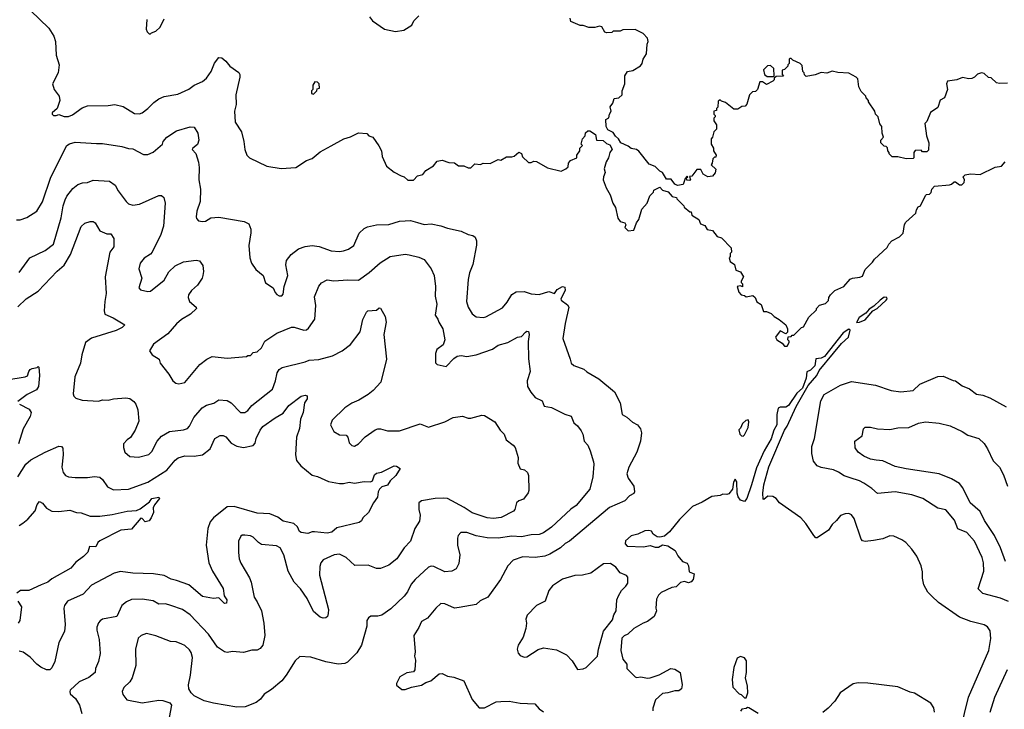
# Model space of a CAD drawing. Extents: x 1678431 to 1860718, y 384618 to 522882.
# Tile 430 of 473: x 1826359 to 1833552, y 461836 to 466874. Entities that reach past the tile are written whole.
import ezdxf

# ---------------------------------------------------------------- set-up
doc = ezdxf.new("R2010")
doc.units = 0

msp = doc.modelspace()

# ---------------------------------------------------------------- linework, layer by layer
at = {"layer": '0CON10XD'}
for points in [[(1826438.3, 466941.7), (1826572.3, 466812.3), (1826608.8, 466755), (1826620, 466715), (1826626.2, 466615), (1826646.7, 466545), (1826640, 466485), (1826598.8, 466405), (1826612, 466365), (1826648, 466315), (1826652, 466285), (1826633.3, 466225), (1826597.5, 466195), (1826596.7, 466185), (1826607.5, 466175), (1826625, 466173.5), (1826645, 466182.5), (1826685, 466166.5), (1826715, 466167.8), (1826745, 466179.4), (1826815, 466229.4), (1826854.5, 466245.5), (1827005, 466248.6), (1827055, 466255.6), (1827115, 466240.8), (1827199.1, 466189.1), (1827235, 466187.1), (1827255, 466194.3), (1827295, 466224.3), (1827339.8, 466270.2), (1827375, 466295.7), (1827415, 466312.5), (1827515, 466330.8), (1827595, 466367.1)], [(1827287.5, 466875), (1827282.5, 466805), (1827290, 466785), (1827305, 466770), (1827315, 466770)], [(1827315, 466770), (1827321.7, 466778.3), (1827355, 466790), (1827385, 466820), (1827415, 466880)], [(1828915.8, 466895.8), (1828935.9, 466865.9), (1829023.9, 466803.9), (1829105, 466788.8), (1829165, 466796.7), (1829225, 466833.3), (1829237.5, 466865), (1829275, 466902.5)], [(1832775, 465872.5), (1832731.7, 465871.7), (1832710, 465895), (1832710, 465905), (1832700, 465915), (1832698.3, 465938.3), (1832688.3, 465948.3), (1832675, 465950), (1832650, 465975), (1832650, 465995), (1832670, 466015), (1832660, 466045), (1832657.5, 466095), (1832643, 466113), (1832630, 466165), (1832610, 466185), (1832607, 466207), (1832560, 466275), (1832560, 466285), (1832543, 466303), (1832540, 466315), (1832505, 466350), (1832490, 466385), (1832481.7, 466441.7), (1832470, 466455), (1832415, 466482.5), (1832335, 466487.5), (1832295, 466497.5), (1832255, 466482.5), (1832215, 466487.5), (1832169.3, 466470.7), (1832105, 466460), (1832091.7, 466471.7), (1832090, 466485), (1832080, 466495), (1832075, 466540), (1832060, 466555), (1832007.5, 466577.5), (1831995, 466590), (1831985, 466590), (1831980, 466585), (1831980, 466555), (1831970, 466545), (1831970, 466535), (1831945, 466510), (1831930, 466505), (1831930, 466475), (1831938.3, 466461.7), (1831885, 466460), (1831871.7, 466448.3), (1831870, 466435), (1831860, 466425), (1831815, 466400), (1831785, 466420), (1831765, 466420), (1831750, 466365), (1831735, 466350), (1831711.7, 466348.3), (1831690, 466325), (1831671.7, 466258.3), (1831658.3, 466241.7), (1831635, 466240), (1831605, 466220), (1831575, 466220), (1831515, 466270), (1831485, 466280), (1831475, 466290), (1831461.7, 466278.3), (1831460, 466235), (1831450, 466225), (1831448.3, 466211.7), (1831430, 466205), (1831430, 466185), (1831440, 466175), (1831440, 466165), (1831430, 466155), (1831430, 466135), (1831450, 466105), (1831450, 466075), (1831430, 466055), (1831420, 466015), (1831410, 466005), (1831410, 465965), (1831427.5, 465935), (1831427.5, 465915), (1831447.5, 465885), (1831445, 465870), (1831435, 465870), (1831421.7, 465858.3), (1831417.5, 465825), (1831410, 465815), (1831443.3, 465783.3), (1831439.2, 465755), (1831419.5, 465730.5), (1831387.1, 465727.1), (1831352.5, 465745), (1831335, 465780), (1831305, 465780), (1831268.3, 465731.7), (1831251.7, 465728.3), (1831260, 465705), (1831255, 465700), (1831231.7, 465701.7), (1831230, 465720), (1831240, 465725), (1831235, 465730), (1831220, 465715), (1831205, 465670), (1831165, 465663.3), (1831145, 465672.5), (1831118.8, 465708.8), (1831085, 465710), (1831055, 465757.5), (1831035, 465767.5), (1831000.5, 465800.5), (1830958.3, 465818.3), (1830883, 465913), (1830865, 465926.7), (1830825, 465933.3), (1830805, 465950), (1830750, 465975), (1830734.1, 466004.1), (1830712.3, 466022.3), (1830695, 466050), (1830655, 466070), (1830643.3, 466095), (1830640, 466145), (1830661.7, 466158.3), (1830667.5, 466185), (1830680, 466205), (1830673, 466237), (1830692.5, 466265), (1830701.7, 466298.3), (1830735, 466302.5), (1830760, 466325), (1830760, 466355), (1830780, 466405), (1830780, 466465), (1830800, 466495), (1830837, 466503), (1830895, 466537.5), (1830907.5, 466555), (1830912.5, 466585), (1830937.5, 466625), (1830942.5, 466695), (1830950, 466715), (1830945, 466740), (1830913, 466773), (1830855, 466802.5), (1830765, 466800), (1830745, 466790), (1830695, 466790), (1830685, 466780), (1830648.3, 466778.3), (1830633.6, 466783.6), (1830611.7, 466821.7), (1830595, 466827.5), (1830561.7, 466818.3), (1830517, 466817), (1830475, 466832.5), (1830453, 466833), (1830385, 466860), (1830380, 466885)], [(1827595, 466367.1), (1827635, 466395.7), (1827695, 466423.1), (1827725, 466447.5), (1827756.9, 466495), (1827783, 466557), (1827815, 466598), (1827836.7, 466595), (1827865, 466571.2), (1827893.6, 466533.6), (1827959.7, 466489.7), (1827968, 466475), (1827967.5, 466455), (1827939.4, 466325), (1827940, 466255), (1827928.6, 466205), (1827933.8, 466125), (1827978.8, 466055), (1827997.5, 465985), (1828004, 465925), (1828019.2, 465885), (1828039.2, 465865), (1828165, 465803.3), (1828268.3, 465788.3), (1828376.3, 465793.7), (1828455, 465845.7), (1828495, 465860), (1828555, 465909.2), (1828635, 465952.9), (1828727.5, 466005), (1828775, 466018.8), (1828835, 466048.8), (1828895, 466042.5), (1828910, 466025), (1828940, 466015), (1828983.6, 465953.6), (1829002.5, 465915), (1829007.5, 465875), (1829040, 465805), (1829095, 465760), (1829145, 465732.5), (1829167, 465727), (1829195, 465702.5), (1829237, 465703), (1829265, 465732.5), (1829305, 465742.5), (1829327, 465773), (1829383, 465807), (1829408.3, 465841.7), (1829445, 465847.5), (1829495, 465830), (1829535, 465827.5), (1829565, 465807.5), (1829603, 465807), (1829635, 465792.5), (1829655, 465792.5), (1829685, 465820), (1829725, 465817.5), (1829745, 465826.7), (1829795, 465822.5), (1829855, 465852.5), (1829875, 465847.5), (1829915, 465872.5), (1829955, 465872.5), (1829971.7, 465878.3), (1830005, 465906.2), (1830025, 465897.5), (1830031.2, 465871.2), (1830075, 465830), (1830095, 465830), (1830115, 465840), (1830135, 465837.5), (1830215, 465792.5), (1830315, 465767.5), (1830350, 465785), (1830365, 465800), (1830367.5, 465825), (1830383.6, 465846.4), (1830430, 465865), (1830430, 465885), (1830450, 465915), (1830450, 465935), (1830470, 465955), (1830460, 465965), (1830470, 466005), (1830490, 466025), (1830491.7, 466048.3), (1830508.3, 466061.7), (1830525, 466062.5), (1830566.4, 466036.4), (1830573.3, 465993.3), (1830620.7, 465990.7), (1830645, 465970), (1830669.3, 465959.3), (1830688.3, 465928.3), (1830670, 465905), (1830660, 465865), (1830643, 465837), (1830630, 465785), (1830637, 465757), (1830623, 465727), (1830622.5, 465705), (1830643.3, 465645), (1830672.5, 465595), (1830692.5, 465535), (1830711.7, 465501.7), (1830727.5, 465425), (1830745, 465400), (1830779.3, 465389.3), (1830787.5, 465375), (1830780, 465355), (1830805, 465332.5), (1830845, 465337.5), (1830865, 465390), (1830882.5, 465415), (1830905, 465490), (1830942.5, 465535), (1830963, 465587), (1830990, 465615), (1830991.7, 465628.3), (1831035, 465650), (1831055, 465630), (1831097, 465617), (1831125, 465582.5), (1831156.4, 465576.4), (1831160, 465565), (1831210, 465515), (1831213.6, 465503.6), (1831255, 465470), (1831265, 465470), (1831270, 465445), (1831320, 465415), (1831333.6, 465383.6), (1831365, 465370), (1831381.7, 465341.7), (1831420, 465335), (1831455, 465290), (1831485, 465280), (1831556.4, 465206.4), (1831560, 465175), (1831550, 465165), (1831550, 465145), (1831542.5, 465135), (1831548.3, 465108.3), (1831580, 465085), (1831590, 465045), (1831625, 465032.5), (1831647.5, 464995), (1831630, 464965), (1831630, 464955), (1831640, 464945), (1831638.3, 464921.7), (1831625, 464930), (1831600, 464925), (1831613, 464883), (1831630, 464865), (1831655, 464860), (1831665, 464850), (1831715, 464860), (1831732.5, 464845), (1831745, 464812.5), (1831775, 464792.5), (1831791.7, 464741.7), (1831815, 464742.5), (1831848.8, 464728.8), (1831870, 464705), (1831907.5, 464685), (1831956.7, 464645), (1831967.5, 464615), (1831967.5, 464592.5), (1831955, 464580), (1831915, 464600), (1831881.2, 464555), (1831890, 464535), (1831930, 464510), (1831945, 464490), (1831965, 464490)], [(1831818.3, 466458.3), (1831865, 466460), (1831870, 466465), (1831868.3, 466518.3), (1831845, 466540), (1831821.7, 466538.3), (1831792.5, 466507.5), (1831800, 466475), (1831818.3, 466458.3)], [(1828505, 466330), (1828530, 466355), (1828531.7, 466368.3), (1828550, 466375), (1828547.5, 466405), (1828535, 466417.5), (1828515, 466420), (1828500, 466395), (1828500, 466365), (1828490, 466355), (1828490, 466335), (1828505, 466330)], [(1833575, 466410), (1833517, 466407), (1833495, 466412.5), (1833455, 466450), (1833435, 466452.5), (1833405, 466480.8), (1833385, 466486.5), (1833355, 466475.7), (1833335, 466453.8), (1833315, 466444), (1833291.7, 466441.7), (1833247, 466453), (1833205, 466433.8), (1833137.5, 466425), (1833130, 466405), (1833136.2, 466365), (1833115.9, 466304.1), (1833083.9, 466286.1), (1833066.4, 466233.6), (1833013.6, 466196.4), (1832985, 466130), (1832970, 466115), (1832982.5, 466025), (1833000, 465975), (1832998.3, 465921.7), (1832985, 465910), (1832955, 465910), (1832945, 465920), (1832901.7, 465918.3), (1832890, 465905), (1832890, 465865), (1832885, 465860), (1832835, 465857.5), (1832775, 465872.5)], [(1826335, 465412.5), (1826363, 465413), (1826411.7, 465428.3), (1826485, 465476.2), (1826525.4, 465544.6), (1826587.4, 465722.6), (1826705, 465954), (1826722.7, 465967.3), (1826765, 465978.5), (1826920.5, 465969.5), (1826965, 465969.2), (1827105, 465948.6), (1827155, 465932.5), (1827185, 465930.8), (1827265, 465890), (1827295, 465890), (1827335, 465906.7), (1827402.5, 465965), (1827407.5, 465985), (1827433.8, 466015), (1827505, 466062.5), (1827605, 466092.5), (1827635, 466090), (1827660, 466045), (1827667.1, 465995), (1827657.6, 465962.4), (1827623.3, 465935), (1827620, 465925), (1827645.5, 465895.5), (1827664.4, 465834.4), (1827670, 465795), (1827668.1, 465705), (1827680, 465635), (1827676.7, 465545), (1827654.3, 465474.3), (1827648, 465435), (1827651.7, 465421.7), (1827665.8, 465405.8), (1827695, 465400), (1827716.8, 465403.2), (1827755, 465426), (1827815, 465432.5), (1827999.7, 465399.7), (1828032.5, 465382.5), (1828048.8, 465345), (1828046.7, 465316.7), (1828032.5, 465225), (1828040, 465135), (1828053.3, 465095), (1828085, 465050), (1828137.5, 465005), (1828155, 464952.5), (1828210, 464915), (1828225, 464880), (1828237, 464867), (1828255, 464857.5), (1828275, 464857.5), (1828285, 464870), (1828292, 464925), (1828318.9, 465005), (1828302.4, 465082.4), (1828309.2, 465115), (1828341.4, 465158.6), (1828395, 465200), (1828445, 465217.9), (1828495, 465224.6), (1828546.5, 465216.5), (1828635, 465184.6), (1828695, 465180.4), (1828725.4, 465184.6), (1828762.2, 465197.8), (1828800, 465225), (1828840, 465315), (1828875, 465348.1), (1828899.4, 465360.6), (1828965, 465375.5), (1829055, 465377.8), (1829135, 465401.1), (1829175, 465405.6), (1829215, 465406.7), (1829265, 465393.1), (1829315, 465378.6), (1829365, 465382.9), (1829435, 465369.4), (1829485, 465350.6), (1829585, 465329.5), (1829635, 465305.6), (1829668.7, 465298.7), (1829685.8, 465285), (1829697.4, 465257.4), (1829696.6, 465226.6), (1829668.5, 465085), (1829644.4, 465025), (1829634.4, 464975), (1829624.2, 464815), (1829636, 464775), (1829665.6, 464725.6), (1829694.5, 464704.5), (1829745, 464698.9), (1829765, 464703.3), (1829885, 464769.5), (1829920.6, 464809.4), (1829955, 464867.5), (1829985, 464886.9), (1830045, 464889.5), (1830095, 464872.5), (1830155, 464867.1), (1830225, 464888.2), (1830265, 464873.1), (1830286.6, 464903.4), (1830325, 464925.6), (1830340.8, 464920.8), (1830342.9, 464895), (1830313.3, 464835), (1830315.5, 464825), (1830361.3, 464791.3), (1830371.1, 464775), (1830343.3, 464655), (1830325.7, 464545), (1830380.8, 464395), (1830386.7, 464365), (1830407.3, 464347.3), (1830480.2, 464320.2), (1830501.8, 464301.8), (1830590.9, 464250.9), (1830703.8, 464155), (1830746, 464076), (1830759.7, 463989.7), (1830795, 463969.2), (1830835, 463934.4), (1830871.2, 463915), (1830894.4, 463884.4), (1830901.4, 463855), (1830894.4, 463795), (1830867.5, 463715), (1830808.5, 463605), (1830793.6, 463555), (1830805, 463524.2), (1830844.3, 463465), (1830850.6, 463425), (1830845, 463412.9), (1830813.8, 463396.2), (1830780.8, 463359.2), (1830668.8, 463311.2), (1830375.9, 463064.1), (1830345, 463046.7), (1830310.8, 463015), (1830231.2, 462968.8), (1830195, 462954.6), (1830125, 462944.4), (1830035, 462950), (1829964.6, 462925.4), (1829924, 462885), (1829871.9, 462785), (1829780, 462655), (1829722.2, 462627.8), (1829695, 462601.1), (1829568.6, 462578.6), (1829535, 462574.2), (1829465, 462605.7), (1829435, 462609.2), (1829398, 462575), (1829337.9, 462502.1), (1829293.8, 462476.2), (1829276.2, 462433.8), (1829238.8, 462375), (1829248, 462255), (1829243.8, 462225), (1829251.2, 462195), (1829246, 462124), (1829235, 462110), (1829188.3, 462101.7), (1829135.8, 462074.2), (1829111.2, 462025), (1829112.3, 462012.3), (1829150.5, 461980.5), (1829175, 461981.2), (1829221.7, 461998.3), (1829295, 462012.5), (1829325, 462031.2), (1829363.3, 462045), (1829423.8, 462095), (1829445, 462096.9), (1829485, 462077.5), (1829529.7, 462069.7), (1829603.2, 462043.2), (1829665, 461906.2), (1829716.1, 461846.1), (1829755, 461846), (1829840, 461890), (1829873.4, 461893.4), (1829935, 461894.4), (1830015, 461881.4), (1830122.5, 461875), (1830155, 461838.8), (1830185, 461817.5)], [(1831965, 464490), (1831980, 464515), (1831980, 464525), (1831970, 464535), (1831971.7, 464558.3), (1831995, 464560), (1832001.7, 464568.3), (1832015, 464570), (1832070, 464625), (1832085, 464630), (1832125, 464700), (1832180, 464755), (1832180, 464765), (1832201.7, 464788.3), (1832245, 464800), (1832267, 464823), (1832270, 464845), (1832282.5, 464865), (1832313.6, 464896.4), (1832380, 464925), (1832425, 464977.5), (1832443.6, 464986.4), (1832497.5, 464992.5), (1832515, 465000), (1832535, 465050), (1832588.3, 465101.7), (1832602.5, 465125), (1832695, 465210), (1832707.5, 465235), (1832730.7, 465259.3), (1832785, 465287.5), (1832812.5, 465315), (1832823, 465377), (1832832.5, 465395), (1832905, 465460), (1832910, 465485), (1832923.6, 465506.4), (1832940, 465515), (1832975, 465590), (1832983, 465597), (1833005, 465600), (1833018.3, 465611.7), (1833023, 465637), (1833041.7, 465658.3), (1833151.7, 465668.3), (1833167, 465673), (1833185, 465690), (1833195, 465690), (1833225, 465667.5), (1833241.7, 465668.3), (1833257.5, 465685), (1833260, 465705), (1833250, 465725), (1833265, 465740), (1833305, 465747.5), (1833375, 465742.5), (1833485, 465797.5), (1833530, 465805), (1833557.5, 465835)], [(1826355, 465027.5), (1826434, 465135), (1826545, 465187.5), (1826605.3, 465234.7), (1826662.6, 465427.4), (1826677.5, 465515), (1826691.7, 465558.3), (1826704.7, 465585.3), (1826748.5, 465641.5), (1826785, 465670), (1826817.9, 465682.1), (1826855.4, 465684.6), (1826895, 465701.4), (1827015, 465693.8), (1827057.5, 465665), (1827079.4, 465625), (1827138.1, 465545), (1827155, 465530), (1827185, 465518.9), (1827235, 465525.5), (1827375, 465590), (1827395, 465588.8), (1827411.2, 465575), (1827422.9, 465535), (1827410.6, 465365), (1827391.5, 465305), (1827328.1, 465175), (1827315, 465160), (1827269.1, 465130.9), (1827240.6, 465095), (1827229.4, 465055), (1827251.4, 464985), (1827229.2, 464915), (1827241.5, 464901.5), (1827295, 464888.8), (1827315, 464890.5), (1827415, 464970), (1827448.6, 465031.4), (1827495, 465075.6), (1827555, 465104.2), (1827648.3, 465118.3), (1827673.6, 465113.6), (1827698.3, 465078.3), (1827702, 465035), (1827697.5, 465005), (1827692.9, 464985), (1827658.6, 464935), (1827613.3, 464896.7), (1827591.5, 464865), (1827589.4, 464845), (1827599.4, 464815), (1827647.5, 464775), (1827650.8, 464765), (1827607.3, 464722.7), (1827542.5, 464685), (1827505, 464652.5), (1827440.9, 464579.1), (1827335.8, 464504.2), (1827306.7, 464455), (1827326.7, 464425), (1827377.5, 464395), (1827385.8, 464365), (1827448, 464285), (1827478.8, 464235), (1827498.8, 464218.8), (1827522.7, 464212.7), (1827565, 464222.9), (1827675, 464355.7), (1827726.4, 464393.6), (1827765, 464412.9), (1827875, 464402.5), (1828015, 464412.5), (1828025, 464420), (1828045, 464420), (1828065, 464442.5), (1828095, 464447.5), (1828125, 464477.5), (1828151.2, 464525), (1828238.8, 464585), (1828345, 464626.7), (1828365, 464626.7), (1828435.9, 464605.9), (1828455, 464608), (1828468.9, 464621.1), (1828514.2, 464685.8), (1828522.9, 464785), (1828511.7, 464848.3), (1828545, 464927.5), (1828565, 464952.5), (1828606.2, 464973.8), (1828655, 464966), (1828756.8, 464973.2), (1828835, 464970.6), (1828913.1, 465026.9), (1828991.7, 465098.3), (1829065.8, 465144.2), (1829175, 465161.4), (1829205, 465157.5), (1829275, 465140), (1829315, 465122.5), (1829364.4, 465054.4), (1829387.5, 465005), (1829397.8, 464925), (1829394.4, 464855), (1829406.7, 464795), (1829394.2, 464715), (1829415, 464686.7), (1829420.8, 464665), (1829450, 464615), (1829465.8, 464535), (1829451.7, 464498.3), (1829406.7, 464465), (1829396.2, 464435), (1829396.4, 464366.4), (1829410, 464355), (1829475, 464340), (1829530.3, 464399.7), (1829554.2, 464415.8), (1829585, 464420), (1829625, 464414), (1829695, 464426), (1829814.1, 464465.9), (1829853.5, 464496.5), (1829925, 464515.8), (1829995, 464554), (1830025, 464560), (1830055, 464591.4), (1830065, 464598.1), (1830075, 464596), (1830080, 464575), (1830074.2, 464524.2), (1830075.8, 464395.8), (1830088, 464305), (1830066.7, 464235), (1830068.6, 464195), (1830092.8, 464152.8), (1830125.8, 464115), (1830175, 464088.6), (1830191.1, 464051.1), (1830245, 464040), (1830342.1, 463992.1), (1830387.1, 463977.1), (1830407.7, 463927.7), (1830435, 463906.7), (1830460.3, 463870.3), (1830474, 463845), (1830482, 463795), (1830509.2, 463765), (1830526.2, 463725), (1830552, 463645), (1830552.3, 463627.7), (1830545.8, 463535), (1830524.3, 463445), (1830424.4, 463325), (1830385, 463298.1), (1830243.1, 463166.9), (1830185, 463125.4), (1830155, 463113.8), (1830095, 463110.4), (1830025, 463096.1), (1829955, 463101.8), (1829855, 463086.1), (1829775, 463087.9), (1829693.3, 463103.3), (1829625, 463128.2), (1829582.8, 463127.2), (1829562.5, 463105), (1829557.1, 463085), (1829557.1, 463035), (1829573.3, 462965), (1829567.8, 462902.2), (1829548, 462862), (1829516, 462844), (1829465, 462839.2), (1829385, 462879.4), (1829365, 462881.1), (1829345, 462873.1), (1829249.2, 462785), (1829220.2, 462749.8), (1829192.9, 462695), (1829168.2, 462661.8), (1829070.2, 462569.8), (1829005, 462524.4), (1828975, 462516.9), (1828925, 462516), (1828906.7, 462505), (1828896, 462485), (1828894.1, 462444.1), (1828855, 462303.3), (1828822.8, 462247.2), (1828755, 462180), (1828735, 462170.8), (1828685, 462166), (1828595, 462183.1), (1828485, 462217.1), (1828405, 462222), (1828370.5, 462189.5), (1828305.7, 462085), (1828274.2, 462045), (1828198.9, 461981.1), (1828145, 461945.7), (1828119.1, 461910.9), (1828086, 461885), (1828006.2, 461853.8), (1827945, 461852.1), (1827775, 461880.5), (1827707.8, 461897.8), (1827633.8, 461935), (1827612, 461955), (1827594.3, 461985), (1827591.4, 462015), (1827606.7, 462085), (1827622.2, 462215), (1827611.7, 462251.7), (1827599.4, 462269.4), (1827565, 462302.5), (1827545, 462312.2), (1827502.3, 462327.7), (1827460.3, 462330.3), (1827355, 462372.5), (1827285, 462388.8), (1827245.8, 462374.2), (1827223.8, 462355), (1827205.8, 462275), (1827206.9, 462155), (1827180, 462065), (1827165, 462037.5), (1827119.2, 461995), (1827107.5, 461965), (1827112, 461945), (1827142.5, 461905), (1827255, 461882.5), (1827375, 461901.4), (1827405, 461899.4), (1827455, 461883.3), (1827468, 461865), (1827451.9, 461775)], [(1826345, 464775.6), (1826405.7, 464835), (1826495, 464890.6), (1826634, 465036), (1826685, 465081.4), (1826730.3, 465159.7), (1826807.7, 465362.3), (1826835, 465387.8), (1826875, 465398.9), (1826895, 465399.2), (1826910.6, 465390.6), (1826945, 465331.2), (1826995, 465310.8), (1827025, 465310), (1827046.2, 465275), (1827046, 465215), (1827018.9, 465175), (1826984.6, 464995), (1826992.1, 464875), (1826980.5, 464815), (1826976.2, 464746.2), (1826982.5, 464722.5), (1827043.3, 464695), (1827127.5, 464645), (1827108.8, 464625), (1827065, 464604.5), (1826885, 464548.5), (1826840.6, 464515), (1826812.9, 464425), (1826802.9, 464365), (1826761.1, 464265), (1826750.5, 464140.5), (1826753.9, 464123.9), (1826769.3, 464109.3), (1826815, 464094), (1826935, 464087.5), (1826965, 464096), (1827005.8, 464094.2), (1827045, 464104), (1827135, 464112), (1827165, 464106.2), (1827193.9, 464083.9), (1827208.8, 464065), (1827223.3, 464025), (1827229.1, 463940.9), (1827203.8, 463875), (1827167.7, 463822.3), (1827143.3, 463805), (1827117.5, 463775), (1827118.8, 463748.8), (1827126.7, 463715), (1827165, 463684), (1827227.7, 463677.7), (1827301.7, 463698.3), (1827325, 463719.2), (1827364.7, 463795.3), (1827395, 463831.5), (1827454.1, 463865.9), (1827555, 463877.5), (1827585, 463887.1), (1827600.5, 463905), (1827632, 463968), (1827691.9, 464038.1), (1827725, 464058.1), (1827778, 464072), (1827815, 464095.7), (1827875, 464092.9), (1827905, 464074.3), (1827972.5, 464005), (1828005, 464005.5), (1828025, 464019.4), (1828054, 464056), (1828205, 464175.6), (1828227.3, 464235), (1828240, 464295), (1828255, 464319.2), (1828277.6, 464332.4), (1828445, 464375.7), (1828473.6, 464386.4), (1828545, 464392.5), (1828645, 464418.1), (1828715.3, 464454.7), (1828775, 464500.6), (1828846.5, 464593.5), (1828865.7, 464685), (1828892.5, 464737.5), (1828903.1, 464746.9), (1828965, 464751.4), (1828985, 464768), (1828995, 464766), (1829028.8, 464705), (1829036, 464665), (1829018.8, 464575), (1829039.4, 464395), (1828996.9, 464225), (1828941.9, 464165), (1828905, 464135.6), (1828836.4, 464093.6), (1828785, 464073.1), (1828735, 464039.4), (1828642.4, 463947.6), (1828630.4, 463915), (1828655, 463866.7), (1828695, 463840), (1828745, 463838.9), (1828755.3, 463825.3), (1828765, 463782.5), (1828785, 463762.9), (1828805, 463759.4), (1828833.9, 463776.1), (1828882.4, 463827.6), (1828955, 463877.1), (1828975, 463884.2), (1828995, 463884.2), (1829045, 463869.5), (1829135, 463871.1), (1829285, 463920.7), (1829345, 463897.5), (1829465, 463935.8), (1829525, 463968), (1829595, 463978.6), (1829635, 463963.3), (1829653.9, 463963.9), (1829735, 463986), (1829755, 463983.3), (1829830, 463935), (1829870, 463875), (1829898.8, 463845), (1829913.3, 463805), (1829965, 463766.2), (1829978.8, 463748.8), (1830000, 463675), (1829998, 463635), (1830015, 463592.5), (1830045.9, 463585.9), (1830068.8, 463565), (1830076, 463545), (1830078.8, 463435), (1830073.6, 463416.4), (1830039.3, 463370.7), (1830005, 463360), (1829988, 463345), (1829976.2, 463295), (1829966.9, 463283.1), (1829877.4, 463237.4), (1829820.9, 463230.9), (1829775, 463234.6), (1829665, 463271.5), (1829605, 463310.8), (1829483.3, 463375), (1829455, 463379.6), (1829395, 463375.4), (1829295, 463358.9), (1829276, 463345), (1829274.2, 463335), (1829275.6, 463295.6), (1829285.7, 463255), (1829279.7, 463210.3), (1829245, 463157.5), (1829215, 463063.8), (1829168.6, 463015), (1829114.2, 462935), (1829055, 462889.4), (1828995, 462864), (1828965, 462864.3), (1828905, 462888.5), (1828807.5, 462887.5), (1828745, 462944.4), (1828695, 462969.1), (1828656.2, 462963.8), (1828575, 462927.5), (1828559.2, 462905), (1828551.3, 462878.7), (1828550, 462815), (1828614.2, 462565), (1828613.8, 462535), (1828606.7, 462515), (1828595, 462503.8), (1828575, 462501.2), (1828555, 462510), (1828505, 462551.2), (1828459.4, 462645), (1828411.1, 462715), (1828364.4, 462765), (1828319.4, 462845), (1828287.8, 462965), (1828262, 463015), (1828235, 463030), (1828125, 463040.9), (1828104.1, 463054.1), (1828064.6, 463094.6), (1828045, 463103.5), (1828005, 463108.9), (1827985, 463107.1), (1827975, 463100), (1827956.9, 463065), (1827958.3, 462981.7), (1827963.3, 462935), (1827973.6, 462903.6), (1828037.2, 462797.2), (1828049.4, 462765), (1828072.2, 462655), (1828095, 462621.2), (1828125.6, 462555), (1828142.2, 462465), (1828149.4, 462375), (1828134.4, 462305.6), (1828115, 462280), (1828095, 462267.5), (1828055, 462266.7), (1827995, 462251.1), (1827915, 462258.8), (1827875, 462251.2), (1827855, 462256.2), (1827805, 462288.8), (1827738.9, 462385), (1827605.9, 462525.9), (1827548.8, 462565), (1827463.9, 462593.9), (1827425, 462606.4), (1827375, 462603.3), (1827335, 462629.5), (1827255, 462640.5), (1827175, 462637.8), (1827139.1, 462620.9), (1827106.3, 462593.7), (1827070, 462515), (1826965, 462494.3), (1826946.8, 462483.2), (1826935, 462466.7), (1826923.6, 462436.4), (1826923.5, 462415), (1826941.1, 462345), (1826946.6, 462243.4), (1826935.6, 462185), (1826912.5, 462135), (1826910, 462105), (1826865, 462068.6), (1826795, 462036.7), (1826728.8, 461975), (1826726.2, 461965), (1826729.3, 461949.3), (1826766.2, 461915), (1826797, 461867), (1826814, 461805)], [(1832473, 464663), (1832495, 464663.8), (1832535, 464682), (1832592, 464748), (1832622.5, 464765), (1832688.8, 464825), (1832695.7, 464835), (1832692.5, 464845), (1832675, 464846.2), (1832644.2, 464825.8), (1832599.3, 464780.7), (1832565, 464760), (1832540, 464730), (1832491.7, 464698.3), (1832473, 464663)], [(1833232.5, 461685), (1833288.9, 461925), (1833437.8, 462265), (1833452.7, 462352.7), (1833448.1, 462408.1), (1833428.7, 462438.7), (1833405, 462452.5), (1833306.6, 462476.6), (1833225, 462509.2), (1833071.2, 462615), (1833021.3, 462661.3), (1832992.4, 462692.4), (1832962.9, 462745), (1832954.2, 462795), (1832955, 462840), (1832944, 462885), (1832912, 462955), (1832876.5, 463006.5), (1832831.2, 463055), (1832803.3, 463075), (1832745, 463102), (1832715.9, 463104.1), (1832665, 463082), (1832595, 463068), (1832535, 463062), (1832516.4, 463066.4), (1832505, 463080), (1832455, 463230), (1832435, 463256.7), (1832415, 463266.2), (1832390, 463265), (1832355, 463252.5), (1832326.7, 463215), (1832294.4, 463185.6), (1832266.7, 463145), (1832185, 463087.5), (1832175, 463087.5), (1832160, 463105), (1832103, 463193), (1832064.5, 463234.5), (1831910, 463345), (1831885, 463376.7), (1831861.7, 463391.7), (1831825, 463393.8), (1831795, 463367.5), (1831790, 463370), (1831787.8, 463415), (1831795.9, 463475), (1831832.7, 463607.3), (1831946.4, 463875), (1831965.9, 463905), (1832031.9, 464048.1), (1832118.7, 464201.3), (1832181.5, 464275), (1832198.1, 464311.9), (1832302.9, 464437.1), (1832361.7, 464508.3), (1832414.3, 464555), (1832426.7, 464605), (1832415, 464613.3), (1832374, 464586), (1832237.6, 464412.4), (1832215, 464400.5), (1832175, 464397.5), (1832168.6, 464345), (1832135, 464312.5), (1832108.8, 464301.2), (1832104.4, 464255), (1832077.4, 464182.6), (1832036.7, 464145), (1831975, 464055.5), (1831955, 464044.4), (1831915, 464043.8), (1831900, 464035), (1831891.1, 463988.9), (1831890.8, 463915), (1831868.1, 463875), (1831848.4, 463811.6), (1831797.5, 463725), (1831740.6, 463599.4), (1831705.3, 463475), (1831671.9, 463375), (1831655, 463353.8), (1831623.5, 463363.5), (1831607, 463387), (1831600, 463415), (1831598.3, 463498.3), (1831585, 463517.5), (1831572.5, 463495), (1831566.7, 463445), (1831540.5, 463409.5), (1831525, 463404), (1831495, 463407.1), (1831475, 463398.6), (1831415, 463390.8), (1831345, 463348), (1831275, 463316.7), (1831177.9, 463222.1), (1831105, 463132.5), (1831068.3, 463101.7), (1831035, 463093.3), (1831015, 463096.7), (1830987.5, 463115), (1830975, 463137.5), (1830955, 463143.3), (1830925, 463139.2), (1830875, 463116), (1830825, 463103.3), (1830783.9, 463066.1), (1830782.5, 463045), (1830797, 463027), (1830915, 463023.8), (1830965, 463032.5), (1831000.7, 463020.7), (1831025, 463020), (1831055, 463037.5), (1831095, 463031.2), (1831147.5, 462995), (1831166.4, 462956.4), (1831200, 462915), (1831235, 462902.5), (1831243.8, 462885), (1831250.7, 462840.7), (1831286.7, 462826.7), (1831278.8, 462785), (1831265, 462766.2), (1831245, 462758.8), (1831215, 462770), (1831187.5, 462762.5), (1831155, 462730), (1831123.6, 462726.4), (1831045, 462690), (1831025, 462670), (1831010.7, 462639.3), (1831006.7, 462575), (1831011.2, 462555), (1830995, 462513.3), (1830945, 462476.2), (1830914.1, 462465.9), (1830845, 462426.2), (1830802.5, 462385), (1830775, 462373.3), (1830756.7, 462355), (1830751.2, 462265), (1830765, 462202.5), (1830793.3, 462165), (1830793.3, 462135), (1830855, 462072.5), (1830865, 462067.5), (1830896.2, 462073.8), (1830945, 462064), (1830965, 462065.8), (1831031.7, 462088.3), (1831116.4, 462133.6), (1831145, 462130), (1831183.3, 462105), (1831199.2, 462015), (1831193.3, 461985), (1831175, 461971.2), (1831145, 461971.2), (1831095, 461956.2), (1831055, 461952), (1831003.9, 461906.1), (1830984, 461845), (1830983.8, 461825)], [(1826266.7, 464243.3), (1826400, 464265), (1826416.7, 464273.3), (1826426.4, 464303.6), (1826435, 464317.5), (1826450, 464325), (1826487, 464333), (1826495, 464340), (1826500, 464335), (1826504.2, 464275), (1826495.7, 464195), (1826481.2, 464168.8), (1826415, 464136.7), (1826346.7, 464085)], [(1833582.6, 462622.6), (1833525, 462648.5), (1833395, 462683.1), (1833361.4, 462715), (1833402.2, 462845), (1833400, 462905), (1833389.1, 462945), (1833334.4, 463065), (1833278.2, 463128.2), (1833212.9, 463155), (1833188.2, 463218.2), (1833125, 463294.2), (1833065, 463305.6), (1832956.3, 463376.3), (1832875, 463402.2), (1832755, 463425.5), (1832625, 463412.9), (1832585, 463448.6), (1832525, 463488.1), (1832493.8, 463505), (1832426.6, 463526.6), (1832380.9, 463540.9), (1832339.4, 463569.4), (1832303.3, 463585), (1832215, 463602.5), (1832185, 463614), (1832157.7, 463647.7), (1832145.6, 463705), (1832146.9, 463755), (1832164.2, 463814.2), (1832211.3, 464088.7), (1832235, 464135.8), (1832355, 464202.9), (1832435, 464230), (1832610, 464205), (1832724.3, 464164.3), (1832795, 464155.8), (1832885, 464164.3), (1832935, 464211.8), (1833065, 464266.2), (1833105, 464270), (1833178.1, 464238.1), (1833195, 464235.4), (1833245, 464199.3), (1833297.3, 464177.3), (1833347.6, 464137.6), (1833395, 464130.8), (1833445, 464112.5), (1833566, 464045)], [(1826345.9, 463534.1), (1826405, 463625.8), (1826440.4, 463659.6), (1826544.7, 463715.3), (1826645, 463757.5), (1826665, 463756.2), (1826674.1, 463744.1), (1826676.5, 463695), (1826666.5, 463605), (1826678.1, 463565), (1826693.8, 463543.8), (1826715, 463533.1), (1826765, 463529.5), (1826855, 463530), (1826905, 463536.7), (1826945, 463531.4), (1826965.4, 463515.4), (1827001.7, 463461.7), (1827045, 463440), (1827155, 463445.4), (1827295, 463496.5), (1827435, 463582.1), (1827495, 463655.5), (1827517.4, 463672.6), (1827565, 463688.8), (1827635, 463686.1), (1827695, 463695.6), (1827750.6, 463739.4), (1827785, 463814.3), (1827825, 463835.6), (1827845, 463835.6), (1827865, 463826.7), (1827905, 463781.1), (1827945, 463757.5), (1827995, 463748.5), (1828065, 463764.4), (1828078.8, 463781.2), (1828087.9, 463815), (1828116.2, 463875), (1828135, 463901.5), (1828225, 463965.4), (1828285, 463999.5), (1828325, 464054.4), (1828415, 464123.1), (1828445, 464130.8), (1828458.8, 464125), (1828459.2, 464105), (1828440, 464075), (1828430, 464005), (1828410, 463955), (1828403, 463887), (1828381.5, 463825), (1828373.1, 463695), (1828382.5, 463652.5), (1828412, 463615), (1828495, 463545.7), (1828535, 463537.1), (1828615, 463499.4), (1828695, 463484.4), (1828725, 463484.4), (1828765, 463494.2), (1828805, 463489.2), (1828875, 463500), (1828922.7, 463497.3), (1828936, 463505), (1828951.7, 463548.3), (1828965, 463562), (1829002.1, 463567.9), (1829095, 463613.8), (1829111.7, 463611.7), (1829137.5, 463595), (1829106.9, 463543.1), (1829066.2, 463505), (1829046.6, 463473.4), (1829005, 463460.6), (1828987.1, 463445), (1828977.8, 463425), (1828972.9, 463385), (1828944.6, 463345.4), (1828907, 463273), (1828866.7, 463235), (1828856.4, 463213.6), (1828838.3, 463201.7), (1828675, 463161.4), (1828638.8, 463131.2), (1828605, 463121.5), (1828512.7, 463132.7), (1828495, 463132.9), (1828465, 463121.2), (1828415, 463127.5), (1828402.9, 463135), (1828389.4, 463169.4)], [(1826358.6, 464065), (1826428.8, 464028.8), (1826443.2, 464003.2), (1826435, 463976), (1826385.6, 463885), (1826351.9, 463775)], [(1831645, 463832.5), (1831655, 463840), (1831680, 463895), (1831686.7, 463935), (1831681.7, 463951.7), (1831663, 463947), (1831640, 463925), (1831625, 463890), (1831613, 463877), (1831620, 463845), (1831633, 463833), (1831645, 463832.5)], [(1833561.5, 462915), (1833525, 463015.7), (1833480.4, 463105), (1833407.9, 463215), (1833375, 463280.8), (1833302.9, 463345), (1833247.5, 463455), (1833224.3, 463485), (1833165, 463519.5), (1833077, 463557), (1832835, 463592.3), (1832755, 463610.9), (1832665, 463651.1), (1832615, 463656.4), (1832575, 463662.5), (1832525.3, 463685.3), (1832484.6, 463714.6), (1832461.9, 463745), (1832460, 463795), (1832514.2, 463835), (1832522, 463885), (1832535, 463898), (1832575, 463898.1), (1832624.5, 463884.5), (1832715, 463880), (1832775, 463892.7), (1832855, 463894.4), (1832924.5, 463925.5), (1832975.8, 463935.8), (1833075, 463926.2), (1833155, 463906.9), (1833245, 463865.6), (1833285, 463838.6), (1833365.5, 463815.5), (1833405, 463777.5), (1833429.8, 463739.8), (1833471.3, 463651.3), (1833516, 463605), (1833545, 463550), (1833574.3, 463465)], [(1826355, 463179.4), (1826382, 463195), (1826420, 463225), (1826473.4, 463286.6), (1826487.3, 463332.7), (1826505, 463353.3), (1826525, 463342), (1826556, 463305), (1826594.6, 463284.6), (1826645, 463280.4), (1826725, 463290), (1826775, 463272.7), (1826809.3, 463270.7), (1826875, 463246.9), (1826945, 463246.7), (1827035, 463258), (1827145, 463283.8), (1827212.1, 463287.9), (1827239, 463301), (1827308.1, 463351.9), (1827325, 463375.5), (1827376.4, 463386.4), (1827380, 463375), (1827345, 463330), (1827335, 463307.5), (1827337, 463273), (1827320, 463235), (1827305, 463214), (1827275, 463206.7), (1827255, 463230), (1827245, 463232.5), (1827175, 463152.5), (1827097.5, 463145), (1826943.7, 463066.3), (1826931.2, 463055), (1826915, 463023.3), (1826870, 463025), (1826856.2, 462985), (1826825, 462953.1), (1826768.6, 462911.4), (1826732.4, 462867.6), (1826595, 462789.5), (1826565, 462765.6), (1826515.8, 462745.8), (1826425, 462704.4), (1826365, 462704.4), (1826339.2, 462685)], [(1828389.4, 463169.4), (1828363, 463193), (1828285, 463210.6), (1828245, 463238.5), (1828186.7, 463265), (1828095, 463268.5), (1827925, 463316.5), (1827875, 463314.4), (1827774.1, 463235.9), (1827750, 463205), (1827732.8, 463157.2), (1827720.5, 463035), (1827740, 462905), (1827766.9, 462845), (1827845, 462718.8), (1827853.8, 462665), (1827872, 462635), (1827869.2, 462610.8), (1827855, 462610), (1827815, 462650), (1827774.3, 462644.3), (1827695, 462658.9), (1827596, 462746), (1827504.3, 462775.7), (1827466.9, 462786.9), (1827415, 462814.4), (1827336.4, 462826.4), (1827185, 462830.5), (1827095, 462843.1), (1827050.2, 462829.8), (1826885, 462742.9), (1826823.8, 462676.2), (1826709.2, 462625), (1826685.7, 462595), (1826682.2, 462575), (1826692.5, 462455), (1826685.7, 462405), (1826644.3, 462325), (1826617.1, 462185), (1826595, 462138.8), (1826580, 462125), (1826555, 462124.5), (1826515, 462143.6), (1826485, 462165.5), (1826436.4, 462216.4), (1826385, 462252.7), (1826355, 462260.7)], [(1830435, 462127.5), (1830475, 462132.5), (1830497.9, 462142.1), (1830580, 462225), (1830588, 462275), (1830624.1, 462405.9), (1830689.5, 462490.5), (1830698.8, 462525), (1830716.2, 462555), (1830722.5, 462635), (1830734.2, 462665.8), (1830756.2, 462705), (1830787.5, 462735), (1830801.7, 462758.3), (1830801.7, 462801.7), (1830793, 462813), (1830745, 462833.8), (1830713.9, 462873.9), (1830675, 462900), (1830625, 462897.5), (1830530.5, 462829.5), (1830470, 462815), (1830415, 462812.5), (1830325, 462785.6), (1830252.5, 462737.5), (1830225.7, 462704.3), (1830198.8, 462625), (1830135, 462593.8), (1830065.8, 462524.2), (1830056, 462495), (1830061.2, 462465), (1830056.7, 462425), (1830037.7, 462362.3), (1830025, 462342.5), (1830000, 462305), (1829994, 462276), (1830001.2, 462245), (1830015, 462230), (1830045, 462216.7), (1830065, 462218.8), (1830147.3, 462272.7), (1830185, 462286), (1830280.3, 462270.3), (1830352.7, 462232.7), (1830395, 462190), (1830435, 462127.5)], [(1826346, 462625), (1826373.8, 462585), (1826360, 462485), (1826347.5, 462465)], [(1831665, 461920), (1831677.5, 461955), (1831676.7, 462005), (1831661.2, 462065), (1831668, 462105), (1831669.5, 462189.5), (1831653, 462213), (1831625, 462222), (1831601.5, 462208.5), (1831575, 462140), (1831563.6, 462053.6), (1831568.3, 461998.3), (1831615, 461950), (1831630, 461945), (1831655, 461920), (1831665, 461920)], [(1833448.5, 461815), (1833483.5, 461925), (1833573.9, 462126.1)], [(1833040.8, 461815), (1833037.3, 461847.3), (1833015, 461880), (1832895, 461953.8), (1832865, 461960), (1832775, 462000), (1832555, 462027.5), (1832485, 462028.8), (1832448.3, 462021.7), (1832352.5, 461955), (1832313.3, 461895), (1832265, 461843.3), (1832225, 461813.3)], [(1831754.1, 461804.1), (1831685, 461847.5), (1831675, 461850), (1831665, 461842.5), (1831635, 461837.5), (1831625, 461822.5)]]:
    msp.add_lwpolyline(points, dxfattribs=at)

doc.saveas('drawing.dxf')
